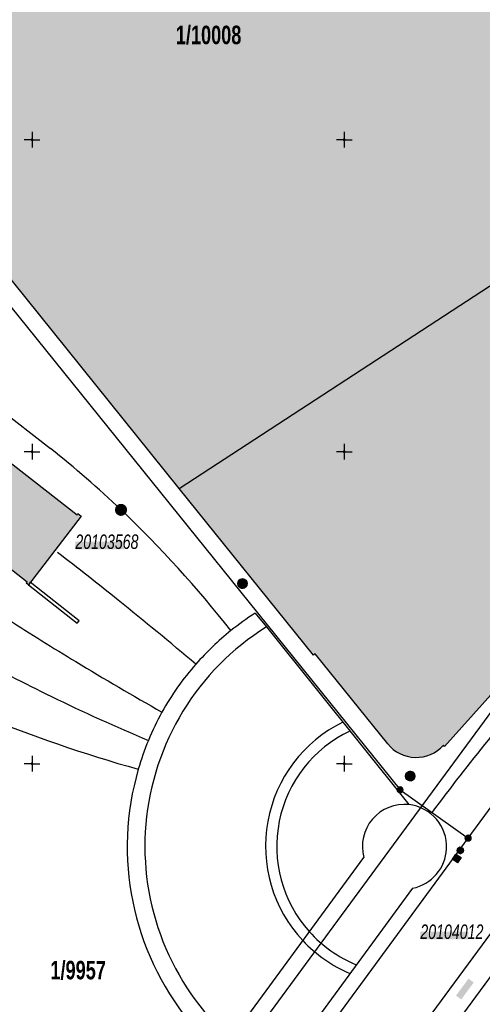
# Model space of a CAD drawing. Header units: metres. Extents: x 2695560 to 2696939, y 1260491 to 1262050.
# Tile 761 of 1005: x 2696375 to 2696412, y 1261306 to 1261384. Entities that reach past the tile are written whole.
import ezdxf

# ---------------------------------------------------------------- set-up
doc = ezdxf.new("R2010")
doc.units = ezdxf.units.M
doc.linetypes.add('AUSGEZOGEN', pattern=[0])
for name, color, linetype in [('XR$1$AV_Flächen (EO)', 7, 'AUSGEZOGEN'), ('XR$1$AV_Gebäudeflächen (BB)', 7, 'AUSGEZOGEN'), ('XR$1$AV_Grenzpunkte', 7, 'AUSGEZOGEN'), ('XR$1$AV_Grundstück-Nr.', 7, 'AUSGEZOGEN'), ('XR$1$AV_Koordinatennetzpunkte', 7, 'AUSGEZOGEN'), ('XR$1$AV_Lagefixpunkt-Nr.', 7, 'AUSGEZOGEN'), ('XR$1$AV_Lagefixpunkte', 7, 'AUSGEZOGEN'), ('XR$1$AV_Linien (BB)', 7, 'AUSGEZOGEN'), ('XR$1$AV_Linien (EO)', 7, 'AUSGEZOGEN'), ('XR$1$AW_LK_Einlaufschacht alt', 24, 'AUSGEZOGEN'), ('XR$1$AW_LK_Schachtdeckel', 24, 'AUSGEZOGEN'), ('XR$1$GA_LK_Siphon', 32, 'AUSGEZOGEN'), ('XR$1$Liegenschaftsgrenzen', 7, 'AUSGEZOGEN'), ('XR$1$PFAV', 255, 'AUSGEZOGEN'), ('XR$1$PFAW', 255, 'AUSGEZOGEN'), ('XR$1$PFGA', 255, 'AUSGEZOGEN'), ('XR$1$RP_Abstandslinie', 7, 'AUSGEZOGEN')]:
    doc.layers.add(name, color=color, linetype=linetype)
doc.styles.add('ARIAL', font='arial.ttf')

# ---------------------------------------------------------------- blocks, each defined once
blk = doc.blocks.new('COMPLEXOBJECT_244')
at = {"layer": 'XR$1$AV_Linien (BB)', "color": 7, "linetype": 'AUSGEZOGEN', "transparency": 33554687}
blk.add_line((6393.764, 11335.964), (6405.18, 11321.726), dxfattribs=at)
blk.add_lwpolyline([(6405.473, 11315.027), (6395.487, 11301.385), (6396.028, 11300.989), (6395.258, 11299.934)], dxfattribs=at)
for centre, radius, start, end in [((6404.795, 11318.376), 20.762, 122.09524, 228.0111), ((6404.807, 11318.354), 3.393, 357.21606, 83.6924), ((6404.807, 11318.354), 3.393, 281.32468, 357.20764), ((6404.78, 11318.352), 20.734, 227.99968, 242.66206)]:
    blk.add_arc(centre, radius, start, end, dxfattribs=at)
blk = doc.blocks.new('COMPLEXOBJECT_520')
at = {"layer": 'XR$1$AV_Linien (BB)', "color": 7, "linetype": 'AUSGEZOGEN', "transparency": 33554687}
blk.add_lwpolyline([(6424.338, 11371.564), (6424.447, 11371.635), (6424.467, 11371.604), (6425.259, 11370.378), (6425.032, 11370.232), (6426.356, 11368.175), (6427.956, 11365.692), (6428.183, 11365.838), (6428.279, 11365.726), (6429.096, 11366.242), (6430.314, 11367.012), (6435.117, 11370.047), (6441.633, 11359.941), (6435.563, 11354.361), (6435.649, 11354.267), (6420.792, 11340.609), (6408.044, 11326.394), (6407.948, 11326.482)], dxfattribs=at)
blk.add_arc((6405.766, 11328.439), 2.931, 218.80945, 318.11225, dxfattribs=at)
blk = doc.blocks.new('COMPLEXOBJECT_986')
at = {"layer": 'XR$1$AV_Linien (EO)', "color": 7, "linetype": 'AUSGEZOGEN', "transparency": 33554687}
blk.add_line((6364.054, 11359.898), (6376.469, 11350.273), dxfattribs=at)
for centre, radius, start, end in [((6320.896, 11280.818), 88.952, 46.50374, 51.33571), ((6320.95, 11280.903), 88.852, 38.04904, 46.49127)]:
    blk.add_arc(centre, radius, start, end, dxfattribs=at)
blk = doc.blocks.new('COMPLEXOBJECT_987')
at = {"layer": 'XR$1$AV_Linien (EO)', "color": 7, "linetype": 'AUSGEZOGEN', "transparency": 33554687}
for centre, radius, start, end in [((6166.292, 11069.813), 344.186, 51.21287, 52.24276), ((6162.283, 11064.601), 350.759, 49.92019, 51.23569)]:
    blk.add_arc(centre, radius, start, end, dxfattribs=at)
blk = doc.blocks.new('COMPLEXOBJECT_988')
at = {"layer": 'XR$1$AV_Linien (EO)', "color": 7, "linetype": 'AUSGEZOGEN', "transparency": 33554687}
for centre, radius, start, end in [((6446.421, 11462.74), 149.96, 231.32033, 235.12846), ((6445.997, 11462.124), 149.212, 235.1268, 237.30846), ((6425.353, 11431.37), 112.183, 237.69841, 240.48572), ((6440.671, 11461.813), 146.231, 241.1387, 243.99393), ((6440.771, 11461.929), 146.379, 243.97871, 247.31372)]:
    blk.add_arc(centre, radius, start, end, dxfattribs=at)
blk = doc.blocks.new('COMPLEXOBJECT_1001')
at = {"layer": 'XR$1$AV_Linien (EO)', "color": 7, "linetype": 'AUSGEZOGEN', "transparency": 33554687}
for centre, radius, start, end in [((6465.908, 11479.916), 170.793, 229.79296, 237.07672), ((6529.781, 11582.744), 291.831, 237.52318, 238.77779), ((6526.21, 11576.798), 284.894, 238.77204, 240.37973)]:
    blk.add_arc(centre, radius, start, end, dxfattribs=at)
blk = doc.blocks.new('COMPLEXOBJECT_1015')
at = {"layer": 'XR$1$AV_Linien (EO)', "color": 7, "linetype": 'AUSGEZOGEN', "transparency": 33554687}
blk.add_line((6343.547, 11344.641), (6332.564, 11353.223), dxfattribs=at)
for centre, radius, start, end in [((6413.635, 11434.509), 113.967, 232.04965, 238.47896), ((6413.664, 11434.598), 114.059, 238.48958, 244.14234), ((6417.088, 11443.051), 123.16, 244.42396, 247.8576), ((6416.91, 11442.596), 122.672, 247.85449, 254.19696)]:
    blk.add_arc(centre, radius, start, end, dxfattribs=at)
blk = doc.blocks.new('COMPLEXOBJECT_1048')
at = {"layer": 'XR$1$AV_Linien (EO)', "color": 7, "linetype": 'AUSGEZOGEN', "transparency": 33554687}
blk.add_lwpolyline([(6405.473, 11315.027), (6395.487, 11301.385), (6396.028, 11300.989), (6395.258, 11299.934)], dxfattribs=at)
for start, end in [(357.21606, 83.6924), (281.32468, 357.20764)]:
    blk.add_arc((6404.807, 11318.354), 3.393, start, end, dxfattribs=at)
blk = doc.blocks.new('COMPLEXOBJECT_1049')
at = {"layer": 'XR$1$AV_Linien (EO)', "color": 7, "linetype": 'AUSGEZOGEN', "transparency": 33554687}
for p, q in [((6392.871, 11337.078), (6393.764, 11335.964)), ((6395.258, 11299.934), (6394.403, 11298.763))]:
    blk.add_line(p, q, dxfattribs=at)
for centre, radius, start, end in [((6405.208, 11317.978), 22.737, 122.85863, 128.93025), ((6405.267, 11317.891), 22.843, 128.90959, 138.64466), ((6404.337, 11318.645), 21.646, 138.51398, 151.01813), ((6404.125, 11318.737), 21.416, 150.96089, 157.66804), ((6404.856, 11318.367), 22.233, 157.50219, 163.8251), ((6404.865, 11318.362), 22.244, 163.81775, 219.02127), ((6404.982, 11318.615), 22.493, 219.33506, 233.72785), ((6405.101, 11318.794), 22.709, 233.75241, 241.89399)]:
    blk.add_arc(centre, radius, start, end, dxfattribs=at)
blk = doc.blocks.new('COMPLEXOBJECT_1051')
at = {"layer": 'XR$1$AV_Linien (EO)', "color": 7, "linetype": 'AUSGEZOGEN', "transparency": 33554687}
blk.add_lwpolyline([(6390.058, 11301.785), (6391.761, 11304.112), (6401.57, 11317.491)], dxfattribs=at)
blk.add_arc((6404.826, 11318.372), 3.373, 83.96915, 195.14096, dxfattribs=at)
blk = doc.blocks.new('COMPLEXOBJECT_1113')
at = {"layer": 'XR$1$AV_Linien (EO)', "color": 7, "linetype": 'AUSGEZOGEN', "transparency": 33554687}
for p, q in [((6479.195, 11379.981), (6485.572, 11386.041)), ((6442.877, 11354.114), (6448.297, 11357.514))]:
    blk.add_line(p, q, dxfattribs=at)
for centre, radius, start, end in [((6386.877, 11477.172), 134.047, 307.72851, 313.52724), ((6367.885, 11501.758), 165.114, 304.5823, 307.7203), ((6390.797, 11468.534), 124.756, 300.3938, 304.57945), ((6567.742, 11166.971), 224.886, 120.40758, 122.08209), ((6559.984, 11173.509), 215.249, 122.96, 127.76709), ((6481.08, 11275.382), 86.392, 127.779, 138.65879), ((6550.431, 11214.383), 178.754, 138.66267, 143.33058)]:
    blk.add_arc(centre, radius, start, end, dxfattribs=at)
blk = doc.blocks.new('BWAV1')
at = {"layer": 'XR$1$PFAV', "transparency": 33554687}
blk.add_hatch(color=7, dxfattribs=at).paths.add_polyline_path([(0.67, 0), (0.66, 0.13), (0.62, 0.26), (0.55, 0.38), (0.46, 0.49), (0.35, 0.57), (0.23, 0.63), (0.1, 0.66), (-0.03, 0.67), (-0.17, 0.65), (-0.3, 0.6), (-0.41, 0.53), (-0.51, 0.44), (-0.59, 0.33), (-0.64, 0.2), (-0.67, 0.07), (-0.67, -0.07), (-0.64, -0.2), (-0.59, -0.33), (-0.51, -0.44), (-0.41, -0.53), (-0.3, -0.6), (-0.17, -0.65), (-0.03, -0.67), (0.1, -0.66), (0.23, -0.63), (0.35, -0.57), (0.46, -0.49), (0.55, -0.38), (0.62, -0.26), (0.66, -0.13)])
at = {"color": 7, "transparency": 33554687}
for radius, start, end in [(0.5, 91.1948, 268.8052), (0.326, 91.1948, 268.8052), (0.5, 268.8052, 91.1948), (0.326, 268.8052, 91.1948)]:
    blk.add_arc((0, 0), radius, start, end, dxfattribs=at)
at = {"layer": 'XR$1$PFAV', "transparency": 33554687}
blk.add_circle((0, 0), 0.5, dxfattribs=at)
blk = doc.blocks.new('BAV15')
at = {"layer": 'XR$1$PFAV', "transparency": 33554687}
blk.add_hatch(color=7, dxfattribs=at).paths.add_polyline_path([(0.5, 0), (0.49, 0.1), (0.46, 0.2), (0.41, 0.29), (0.34, 0.36), (0.26, 0.42), (0.17, 0.47), (0.08, 0.49), (-0.03, 0.5), (-0.13, 0.48), (-0.22, 0.45), (-0.31, 0.4), (-0.38, 0.33), (-0.44, 0.24), (-0.48, 0.15), (-0.5, 0.05), (-0.5, -0.05), (-0.48, -0.15), (-0.44, -0.24), (-0.38, -0.33), (-0.31, -0.4), (-0.22, -0.45), (-0.13, -0.48), (-0.03, -0.5), (0.08, -0.49), (0.17, -0.47), (0.26, -0.42), (0.34, -0.36), (0.41, -0.29), (0.46, -0.2), (0.49, -0.1)])
at = {"color": 7, "transparency": 33554687}
for start, end in [(90, 270), (270, 90)]:
    blk.add_arc((0, 0), 0.5, start, end, dxfattribs=at)
at = {"layer": 'XR$1$PFAV', "transparency": 33554687}
blk.add_circle((0, 0), 0.5, dxfattribs=at)
blk = doc.blocks.new('BAV2041')
at = {"color": 7, "transparency": 33554687}
for p, q in [((-0.05, 0), (-0.5, 0)), ((0, 0.5), (0, 0.05)), ((0.05, 0), (0.5, 0)), ((0, -0.05), (0, -0.5))]:
    blk.add_line(p, q, dxfattribs=at)
blk.add_circle((0, 0), 0.05, dxfattribs=at)
for start, end in [(90, 270), (270, 90)]:
    blk.add_arc((0, 0), 0.05, start, end, dxfattribs=at)
blk = doc.blocks.new('BAW2089')
at = {"layer": 'XR$1$PFAW', "transparency": 33554687}
blk.add_hatch(color=7, dxfattribs=at).paths.add_polyline_path([(-0.5, 0.5), (-0.5, -0.5), (0.5, -0.5), (0.5, 0.5)])
at = {"transparency": 33554687}
blk.add_lwpolyline([(-0.5, 0.5), (0.5, 0.5), (0.5, -0.5), (-0.5, -0.5), (-0.5, 0.5)], close=True, dxfattribs=at)
at = {"layer": 'XR$1$PFAW', "transparency": 33554687}
blk.add_lwpolyline([(-0.5, 0.5), (0.5, 0.5), (0.5, -0.5), (-0.5, -0.5), (-0.5, 0.5)], close=True, dxfattribs=at)
blk = doc.blocks.new('BAW2082')
at = {"layer": 'XR$1$PFAW', "transparency": 33554687}
blk.add_hatch(color=7, dxfattribs=at).paths.add_polyline_path([(0.51, 0), (0.5, 0.1), (0.47, 0.19), (0.42, 0.28), (0.35, 0.36), (0.27, 0.42), (0.18, 0.47), (0.08, 0.49), (-0.02, 0.5), (-0.12, 0.48), (-0.21, 0.45), (-0.3, 0.39), (-0.37, 0.32), (-0.43, 0.24), (-0.47, 0.15), (-0.49, 0.05), (-0.49, -0.05), (-0.47, -0.15), (-0.43, -0.25), (-0.37, -0.33), (-0.3, -0.4), (-0.21, -0.45), (-0.12, -0.49), (-0.02, -0.5), (0.08, -0.5), (0.18, -0.47), (0.27, -0.43), (0.35, -0.37), (0.42, -0.29), (0.47, -0.2), (0.5, -0.1)])
at = {"transparency": 33554687}
for start, end in [(91.1948, 268.8052), (268.8052, 91.1948)]:
    blk.add_arc((0.01, 0), 0.5, start, end, dxfattribs=at)
at = {"layer": 'XR$1$PFAW', "transparency": 33554687}
blk.add_circle((0.01, 0), 0.5, dxfattribs=at)
blk = doc.blocks.new('BGA15')
at = {"layer": 'XR$1$PFGA', "transparency": 33554687}
blk.add_hatch(color=7, dxfattribs=at).paths.add_polyline_path([(0.5, 0), (0.49, 0.1), (0.46, 0.2), (0.41, 0.29), (0.34, 0.36), (0.26, 0.42), (0.17, 0.47), (0.08, 0.49), (-0.03, 0.5), (-0.13, 0.48), (-0.22, 0.45), (-0.31, 0.4), (-0.38, 0.33), (-0.44, 0.24), (-0.48, 0.15), (-0.5, 0.05), (-0.5, -0.05), (-0.48, -0.15), (-0.44, -0.24), (-0.38, -0.33), (-0.31, -0.4), (-0.22, -0.45), (-0.13, -0.48), (-0.03, -0.5), (0.08, -0.49), (0.17, -0.47), (0.26, -0.42), (0.34, -0.36), (0.41, -0.29), (0.46, -0.2), (0.49, -0.1)])
at = {"color": 32, "transparency": 33554687}
for start, end in [(91.1948, 268.8052), (268.8052, 91.1948)]:
    blk.add_arc((0, 0), 0.5, start, end, dxfattribs=at)
at = {"layer": 'XR$1$PFGA', "transparency": 33554687}
blk.add_circle((0, 0), 0.5, dxfattribs=at)

msp = doc.modelspace()

# ---------------------------------------------------------------- hatches: boundary and pattern name
at = {"transparency": 33554687}
for points in [[(2696379.434, 1261342.608), (2696379.434, 1261342.005), (2696383.35, 1261342.005), (2696383.35, 1261342.608)], [(2696407.067, 1261311.357), (2696407.067, 1261310.754), (2696410.9, 1261310.754), (2696410.9, 1261311.357)], [(2696409.927, 1261306.234), (2696410.346, 1261305.926), (2696411.345, 1261307.284), (2696410.926, 1261307.592)]]:
    msp.add_hatch(color=7, dxfattribs=at).paths.add_polyline_path(points)
at = {"layer": 'XR$1$AV_Gebäudeflächen (BB)', "true_color": 0xd2d2d2, "transparency": 33554687}
for points in [[(2696303.58, 1261464.545), (2696306.038, 1261460.721), (2696309.273, 1261455.688), (2696307.387, 1261454.429), (2696310.677, 1261449.316), (2696309.197, 1261448.364), (2696311.139, 1261445.345), (2696312.619, 1261446.297), (2696332.535, 1261415.344), (2696372.07, 1261366.345), (2696387.759, 1261346.854), (2696425.308, 1261371.374), (2696424.916, 1261371.982), (2696421.316, 1261377.575), (2696403.874, 1261404.666), (2696403.672, 1261404.537), (2696400.057, 1261410.191), (2696400.258, 1261410.321), (2696386.066, 1261432.368), (2696385.864, 1261432.238), (2696383.322, 1261436.195), (2696383.519, 1261436.32), (2696378.716, 1261443.711), (2696378.826, 1261443.781), (2696378.16, 1261444.864), (2696378.047, 1261444.791), (2696374.467, 1261450.327), (2696374.58, 1261450.4), (2696373.9, 1261451.449), (2696373.732, 1261451.34), (2696370.073, 1261457.071), (2696370.15, 1261457.135), (2696369.448, 1261458.22), (2696369.364, 1261458.165), (2696365.855, 1261463.589), (2696365.939, 1261463.643), (2696365.232, 1261464.736), (2696365.147, 1261464.683), (2696361.681, 1261470.174), (2696361.766, 1261470.227), (2696354.907, 1261480.903), (2696353.855, 1261482.54), (2696353.161, 1261483.619), (2696351.146, 1261486.755), (2696347.728, 1261492.075), (2696347.509, 1261491.934), (2696344.275, 1261496.965), (2696344.493, 1261497.107), (2696339.854, 1261504.34), (2696338.776, 1261503.629), (2696319.11, 1261491.142), (2696303.487, 1261481.111), (2696296.017, 1261476.307), (2696301.175, 1261468.287)], [(2696317.878, 1261418.509), (2696314.998, 1261414.82), (2696314.744, 1261415.012), (2696311.367, 1261410.666), (2696317.525, 1261405.863), (2696304.916, 1261389.683), (2696300.549, 1261393.136), (2696297.617, 1261389.208), (2696301.345, 1261386.299), (2696300.801, 1261385.601), (2696302.078, 1261384.603), (2696302.402, 1261385.019), (2696311.369, 1261378.021), (2696311.048, 1261377.609), (2696312.341, 1261376.6), (2696312.66, 1261377.008), (2696321.619, 1261370.017), (2696321.297, 1261369.605), (2696322.346, 1261368.787), (2696322.575, 1261368.61), (2696323.301, 1261369.55), (2696325.701, 1261367.695), (2696325.248, 1261367.108), (2696325.169, 1261367.169), (2696325.132, 1261367.121), (2696325.038, 1261367.194), (2696324.713, 1261366.774), (2696325.49, 1261366.174), (2696323.694, 1261363.849), (2696323.623, 1261363.757), (2696325.357, 1261362.417), (2696325.281, 1261362.319), (2696325.959, 1261361.795), (2696326.039, 1261361.898), (2696350.543, 1261342.969), (2696350.463, 1261342.866), (2696351.197, 1261342.299), (2696351.847, 1261343.148), (2696351.692, 1261343.266), (2696358.021, 1261351.53), (2696358.176, 1261351.412), (2696358.85, 1261352.292), (2696361.376, 1261350.357), (2696361.035, 1261349.911), (2696362.294, 1261348.947), (2696362.621, 1261349.37), (2696371.658, 1261342.377), (2696371.331, 1261341.954), (2696372.591, 1261340.979), (2696372.928, 1261341.414), (2696375.57, 1261339.369), (2696375.506, 1261339.287), (2696375.672, 1261339.159), (2696379.903, 1261344.642), (2696379.635, 1261344.85), (2696379.569, 1261344.765), (2696372.706, 1261350.089), (2696373.093, 1261350.588), (2696370.22, 1261352.818), (2696369.847, 1261352.338), (2696362.976, 1261357.668), (2696367.152, 1261363.051), (2696366.598, 1261363.481), (2696366.519, 1261363.379), (2696349.705, 1261376.422), (2696348.133, 1261377.641), (2696351.707, 1261382.249), (2696342.142, 1261393.126), (2696342.241, 1261393.213), (2696340.68, 1261394.988), (2696340.488, 1261394.819), (2696333.223, 1261403.081), (2696333.62, 1261403.43), (2696332.414, 1261404.801), (2696332.03, 1261404.463), (2696324.759, 1261412.732), (2696324.957, 1261412.906), (2696323.857, 1261414.157), (2696323.624, 1261414.145)], [(2696425.308, 1261371.374), (2696387.759, 1261346.854), (2696398.501, 1261333.509), (2696398.646, 1261333.625), (2696404.452, 1261326.412), (2696404.558, 1261326.287), (2696404.671, 1261326.169), (2696404.791, 1261326.056), (2696404.916, 1261325.951), (2696405.048, 1261325.853), (2696405.184, 1261325.763), (2696405.325, 1261325.68), (2696405.471, 1261325.605), (2696405.621, 1261325.538), (2696405.774, 1261325.48), (2696405.93, 1261325.431), (2696406.089, 1261325.39), (2696406.25, 1261325.359), (2696406.412, 1261325.336), (2696406.575, 1261325.322), (2696406.739, 1261325.318), (2696406.903, 1261325.323), (2696407.066, 1261325.337), (2696407.228, 1261325.36), (2696407.389, 1261325.392), (2696407.548, 1261325.433), (2696407.704, 1261325.482), (2696407.857, 1261325.541), (2696408.007, 1261325.608), (2696408.152, 1261325.683), (2696408.293, 1261325.766), (2696408.43, 1261325.857), (2696408.561, 1261325.955), (2696408.686, 1261326.061), (2696408.805, 1261326.173), (2696408.918, 1261326.292), (2696409.014, 1261326.204), (2696421.762, 1261340.419), (2696436.619, 1261354.077), (2696436.533, 1261354.171), (2696442.603, 1261359.751), (2696436.087, 1261369.857), (2696431.284, 1261366.822), (2696430.066, 1261366.052), (2696429.249, 1261365.536), (2696429.153, 1261365.648), (2696428.926, 1261365.502), (2696427.326, 1261367.985), (2696426.002, 1261370.042), (2696426.229, 1261370.188), (2696425.437, 1261371.414), (2696425.417, 1261371.445)]]:
    msp.add_hatch(color=254, dxfattribs=at).paths.add_polyline_path(points)

# ---------------------------------------------------------------- linework, layer by layer
at = {"layer": 'XR$1$AV_Flächen (EO)', "color": 7, "linetype": 'AUSGEZOGEN', "transparency": 33554687}
msp.add_lwpolyline([(2696375.827, 1261339.355), (2696375.672, 1261339.159), (2696379.588, 1261336.078), (2696379.743, 1261336.274), (2696375.827, 1261339.355)], close=True, dxfattribs=at)
at = {"layer": 'XR$1$AV_Linien (BB)', "color": 7, "linetype": 'AUSGEZOGEN', "transparency": 33554687}
msp.add_line((2696387.759, 1261346.854), (2696425.308, 1261371.374), dxfattribs=at)
for points in [[(2696387.759, 1261346.854), (2696372.07, 1261366.345), (2696332.535, 1261415.344), (2696312.619, 1261446.297), (2696311.139, 1261445.345), (2696309.197, 1261448.364), (2696310.677, 1261449.316), (2696307.387, 1261454.429), (2696309.273, 1261455.688), (2696306.038, 1261460.721)], [(2696410.89, 1261318.85), (2696433.51, 1261349.61), (2696436.938, 1261353.138)], [(2696372.706, 1261350.089), (2696379.569, 1261344.765), (2696379.635, 1261344.85), (2696379.903, 1261344.642), (2696375.672, 1261339.159), (2696375.506, 1261339.287), (2696375.57, 1261339.369), (2696372.928, 1261341.414)], [(2696404.452, 1261326.412), (2696398.646, 1261333.625), (2696398.501, 1261333.509), (2696387.759, 1261346.854)], [(2696425.783, 1261329.004), (2696420.015, 1261321.139), (2696397.76, 1261290.932), (2696370.975, 1261254.535), (2696334.411, 1261204.816), (2696316.064, 1261179.862), (2696300.251, 1261158.357)], [(2696308.42, 1261179.495), (2696328.99, 1261207.55), (2696360.83, 1261250.81), (2696393.03, 1261294.5), (2696410.89, 1261318.85)]]:
    msp.add_lwpolyline(points, dxfattribs=at)
at = {"layer": 'XR$1$AV_Linien (EO)', "color": 7, "linetype": 'AUSGEZOGEN', "transparency": 33554687}
msp.add_line((2696394.734, 1261335.774), (2696406.15, 1261321.536), dxfattribs=at)
for centre, radius, start, end in [((2696405.765, 1261318.186), 20.762, 122.09524, 228.0111), ((2696405.738, 1261318.2), 11.07, 116.15865, 223.05878), ((2696405.79, 1261318.179), 10.224, 115.26002, 221.85007), ((2696405.792, 1261318.179), 10.226, 221.84149, 247.94273), ((2696405.737, 1261318.2), 11.068, 223.06359, 247.14751)]:
    msp.add_arc(centre, radius, start, end, dxfattribs=at)
at = {"layer": 'XR$1$Liegenschaftsgrenzen', "color": 7, "linetype": 'AUSGEZOGEN', "transparency": 33554687}
for points in [[(2696369.9, 1261366.79), (2696405.44, 1261322.73), (2696410.89, 1261318.85)], [(2696410.89, 1261318.85), (2696433.51, 1261349.61), (2696442.906, 1261359.28)], [(2696428.698, 1261329.571), (2696399.4, 1261289.68), (2696367.47, 1261246.24), (2696363.116, 1261240.323)], [(2696380.131, 1261276.998), (2696393.03, 1261294.5), (2696410.89, 1261318.85)]]:
    msp.add_lwpolyline(points, dxfattribs=at)
at = {"layer": 'XR$1$RP_Abstandslinie', "color": 7, "linetype": 'AUSGEZOGEN', "transparency": 33554687}
msp.add_lwpolyline([(2696325.49, 1261210.27), (2696340.85, 1261231.17), (2696370.47, 1261271.45), (2696400.09, 1261311.74), (2696433.61, 1261357.34)], dxfattribs=at)

# ---------------------------------------------------------------- block references
at = {"layer": 'XR$1$AV_Grenzpunkte', "color": 7, "linetype": 'AUSGEZOGEN', "lineweight": -3, "transparency": 33554687, "xscale": 0.4549999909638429, "yscale": 0.4549999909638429}
for p in [(2696405.44, 1261322.73), (2696410.89, 1261318.85)]:
    msp.add_blockref('BAV15', p, dxfattribs=at)
at = {"layer": 'XR$1$AV_Koordinatennetzpunkte', "color": 7, "linetype": 'AUSGEZOGEN', "lineweight": -3, "transparency": 33554687, "xscale": 1.25, "yscale": 1.25}
for p in [(2696375.97, 1261374.81), (2696400.97, 1261374.81), (2696375.97, 1261349.81), (2696400.97, 1261349.81), (2696375.97, 1261324.81), (2696400.97, 1261324.81)]:
    msp.add_blockref('BAV2041', p, dxfattribs=at)
at = {"layer": 'XR$1$AV_Lagefixpunkte', "color": 7, "linetype": 'AUSGEZOGEN', "lineweight": -3, "transparency": 33554687, "xscale": 0.7199999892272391, "yscale": 0.7199999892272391}
msp.add_blockref('BWAV1', (2696383.092, 1261345.155, 439.74), dxfattribs=at)
at = {"layer": 'XR$1$AV_Linien (BB)', "color": 7, "linetype": 'AUSGEZOGEN', "lineweight": -3, "transparency": 33554687}
for name in ['COMPLEXOBJECT_520', 'COMPLEXOBJECT_244']:
    msp.add_blockref(name, (2690000.97, 1249999.81), dxfattribs=at)
at = {"layer": 'XR$1$AV_Linien (EO)', "color": 7, "linetype": 'AUSGEZOGEN', "lineweight": -3, "transparency": 33554687}
for name in ['COMPLEXOBJECT_1113', 'COMPLEXOBJECT_986', 'COMPLEXOBJECT_1015', 'COMPLEXOBJECT_1001', 'COMPLEXOBJECT_988', 'COMPLEXOBJECT_987', 'COMPLEXOBJECT_1049', 'COMPLEXOBJECT_1051', 'COMPLEXOBJECT_1048']:
    msp.add_blockref(name, (2690000.97, 1249999.81), dxfattribs=at)
at = {"layer": 'XR$1$AW_LK_Einlaufschacht alt', "color": 24, "linetype": 'AUSGEZOGEN', "lineweight": -3, "transparency": 33554687, "xscale": 0.5000000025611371, "yscale": 0.5000000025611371, "rotation": 55.95784038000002}
msp.add_blockref('BAW2089', (2696409.983, 1261317.226), dxfattribs=at)
at = {"layer": 'XR$1$AW_LK_Schachtdeckel', "color": 24, "linetype": 'AUSGEZOGEN', "lineweight": -3, "transparency": 33554687, "yscale": 0.7499999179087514}
for p, xscale, rotation in [((2696392.83, 1261339.24), 0.7499999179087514, 119.362747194), ((2696406.27, 1261323.82), 0.7499999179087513, 144.116241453)]:
    msp.add_blockref('BAW2082', p, dxfattribs=dict(at, xscale=xscale, rotation=rotation))
at = {"layer": 'XR$1$GA_LK_Siphon', "color": 32, "linetype": 'AUSGEZOGEN', "lineweight": -3, "transparency": 33554687, "xscale": 0.4999999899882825, "yscale": 0.4999999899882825, "rotation": 322.7778}
msp.add_blockref('BGA15', (2696410.274, 1261317.868), dxfattribs=at)

# ---------------------------------------------------------------- texts
at = {"layer": 'XR$1$AV_Grundstück-Nr.', "color": 7, "transparency": 33554687, "char_height": 1.48491, "attachment_point": 5, "style": 'ARIAL'}
for s, insert, width in [('\\A1;{\\fArial|i0|b1;\\H1.484908;\\W0.700000;\\C7;1/10008}\\P', (2696390.107, 1261383.187), 5.79059), ('\\A1;{\\fArial|i0|b1;\\H1.484908;\\W0.700000;\\C7;1/9957}\\P', (2696379.659, 1261308.254), 4.98214)]:
    msp.add_mtext(s, dxfattribs=dict(at, insert=insert, width=width))
at = {"layer": 'XR$1$AV_Lagefixpunkt-Nr.', "color": 7, "transparency": 33554687, "char_height": 1.1621, "attachment_point": 7, "style": 'ARIAL'}
for s, insert, width in [('\\A1;{\\fArial|i1|b0;\\H1.162102;\\W0.700000;\\C7;20103568}\\P', (2696379.434, 1261342.005), 5.50234), ('\\A1;{\\fArial|i1|b0;\\H1.162102;\\W0.700000;\\C7;20104012}\\P', (2696407.067, 1261310.754), 5.49745)]:
    msp.add_mtext(s, dxfattribs=dict(at, insert=insert, width=width))

doc.saveas('drawing.dxf')
